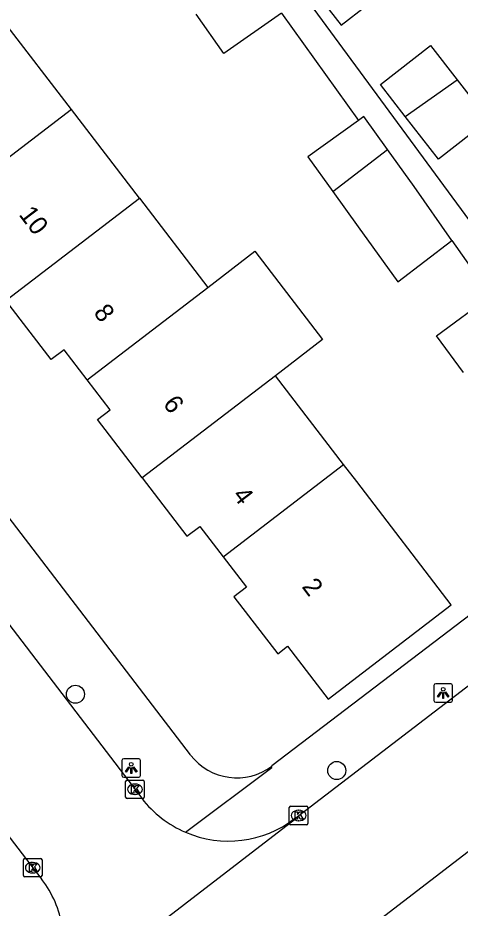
# Model space of a CAD drawing. Extents: x 159353 to 160616, y 385893 to 387321.
# Drawn here: x 160140.9 to 160164.73, y 386869.22 to 386917.21 of the extents above; entities that cross this region are included whole.
import ezdxf

# ---------------------------------------------------------------- set-up
doc = ezdxf.new("R2010")
doc.units = 0
for name, color, linetype in [('IMGEO_Boom', 7, 'Continuous'), ('IMGEO_Kolk', 7, 'Continuous'), ('IMGEO_Lichtpunt', 7, 'Continuous'), ('IMGEO_Pand', 7, 'Continuous'), ('IMGEO_Pand_nummerreeks', 7, 'Continuous'), ('IMGEO_Rijbaan_lokaal_open', 7, 'Continuous'), ('IMGEO_Voetpad_open', 7, 'Continuous')]:
    doc.layers.add(name, color=color, linetype=linetype)

msp = doc.modelspace()

# ---------------------------------------------------------------- linework, layer by layer
at = {"layer": 'IMGEO_Boom'}
for centre in [(160144.002, 386880.75), (160158.082, 386876.637)]:
    msp.add_circle(centre, 0.489, dxfattribs=at)
at = {"layer": 'IMGEO_Kolk'}
for p, q in [((160146.708, 386875.2), (160146.708, 386876.052)), ((160146.783, 386876.126), (160147.635, 386876.126)), ((160147.196, 386875.906), (160147.221, 386875.906)), ((160147.709, 386876.052), (160147.709, 386875.2)), ((160147.635, 386875.126), (160146.783, 386875.126)), ((160147.219, 386875.346), (160147.194, 386875.346)), ((160155.525, 386873.787), (160155.525, 386874.639)), ((160155.6, 386874.713), (160156.452, 386874.713)), ((160156.013, 386874.493), (160156.038, 386874.493)), ((160156.526, 386874.639), (160156.526, 386873.787)), ((160156.452, 386873.713), (160155.6, 386873.713)), ((160156.036, 386873.933), (160156.011, 386873.933)), ((160141.204, 386870.975), (160141.204, 386871.827)), ((160141.279, 386871.901), (160142.131, 386871.901)), ((160141.692, 386871.681), (160141.717, 386871.681)), ((160142.205, 386871.827), (160142.205, 386870.975)), ((160141.715, 386871.121), (160141.69, 386871.121)), ((160142.131, 386870.901), (160141.279, 386870.901))]:
    msp.add_line(p, q, dxfattribs=at)
for points in [[(160146.708, 386875.2), (160146.708, 386876.052)], [(160146.783, 386876.126), (160147.635, 386876.126)], [(160147.709, 386876.052), (160147.709, 386875.2)], [(160147.029, 386875.826), (160147.152, 386875.826), (160147.152, 386875.675), (160147.282, 386875.826), (160147.446, 386875.826), (160147.3, 386875.675), (160147.453, 386875.426), (160147.301, 386875.426), (160147.216, 386875.59), (160147.152, 386875.523), (160147.152, 386875.426), (160147.029, 386875.426), (160147.029, 386875.826)], [(160147.635, 386875.126), (160146.783, 386875.126)], [(160155.525, 386873.787), (160155.525, 386874.639)], [(160155.6, 386874.713), (160156.452, 386874.713)], [(160156.526, 386874.639), (160156.526, 386873.787)], [(160155.846, 386874.413), (160155.969, 386874.413), (160155.969, 386874.262), (160156.099, 386874.413), (160156.263, 386874.413), (160156.117, 386874.262), (160156.27, 386874.013), (160156.118, 386874.013), (160156.033, 386874.177), (160155.969, 386874.11), (160155.969, 386874.013), (160155.846, 386874.013), (160155.846, 386874.413)], [(160156.452, 386873.713), (160155.6, 386873.713)], [(160141.204, 386870.975), (160141.204, 386871.827)], [(160141.279, 386871.901), (160142.131, 386871.901)], [(160141.525, 386871.601), (160141.648, 386871.601), (160141.648, 386871.45), (160141.778, 386871.601), (160141.942, 386871.601), (160141.796, 386871.45), (160141.949, 386871.201), (160141.797, 386871.201), (160141.712, 386871.365), (160141.648, 386871.298), (160141.648, 386871.201), (160141.525, 386871.201), (160141.525, 386871.601)], [(160142.205, 386871.827), (160142.205, 386870.975)], [(160142.131, 386870.901), (160141.279, 386870.901)]]:
    msp.add_lwpolyline(points, dxfattribs=at)
for centre, start, end in [((160146.785, 386876.05), 91.552, 178.448), ((160146.785, 386876.05), 91.552, 178.448), ((160147.633, 386876.05), 1.552, 88.448), ((160147.633, 386876.05), 1.552, 88.448), ((160146.785, 386875.202), 181.552, 268.448), ((160146.785, 386875.202), 181.552, 268.448), ((160147.633, 386875.202), 271.552, 358.448), ((160147.633, 386875.202), 271.552, 358.448), ((160155.602, 386874.637), 91.552, 178.448), ((160155.602, 386874.637), 91.552, 178.448), ((160156.45, 386874.637), 1.552, 88.448), ((160156.45, 386874.637), 1.552, 88.448), ((160155.602, 386873.789), 181.552, 268.448), ((160155.602, 386873.789), 181.552, 268.448), ((160156.45, 386873.789), 271.552, 358.448), ((160156.45, 386873.789), 271.552, 358.448), ((160141.281, 386871.825), 91.552, 178.448), ((160141.281, 386871.825), 91.552, 178.448), ((160142.129, 386871.825), 1.552, 88.448), ((160142.129, 386871.825), 1.552, 88.448), ((160141.281, 386870.977), 181.552, 268.448), ((160141.281, 386870.977), 181.552, 268.448), ((160142.129, 386870.977), 271.552, 358.448), ((160142.129, 386870.977), 271.552, 358.448)]:
    msp.add_arc(centre, 0.0765, start, end, dxfattribs=at)
for centre, major_axis, ratio, start_param, end_param in [((160147.195, 386875.626), (-0.387, 0.002), 0.722429, 4.712389, 7.853982), ((160147.22, 386875.626), (-0.39, 0.002), 0.717154, 1.570796, 4.712389), ((160156.012, 386874.213), (-0.387, 0.002), 0.722429, 4.712389, 7.853982), ((160156.037, 386874.213), (-0.39, 0.002), 0.717154, 1.570796, 4.712389), ((160141.691, 386871.401), (-0.387, 0.002), 0.722429, 4.712389, 7.853982), ((160141.716, 386871.401), (-0.39, 0.002), 0.717154, 1.570796, 4.712389)]:
    msp.add_ellipse(centre, major_axis=major_axis, ratio=ratio, start_param=start_param, end_param=end_param, dxfattribs=at)
at = {"layer": 'IMGEO_Lichtpunt'}
for p, q in [((160163.318, 386881.22), (160163.318, 386880.413)), ((160163.318, 386881.22), (160163.318, 386880.413)), ((160164.22, 386881.315), (160163.412, 386881.315)), ((160164.22, 386881.315), (160163.412, 386881.315)), ((160164.314, 386880.413), (160164.314, 386881.22)), ((160164.314, 386880.413), (160164.314, 386881.22)), ((160163.412, 386880.319), (160164.22, 386880.319)), ((160163.412, 386880.319), (160164.22, 386880.319)), ((160146.51, 386877.176), (160146.51, 386876.369)), ((160146.51, 386877.176), (160146.51, 386876.369)), ((160147.412, 386877.271), (160146.604, 386877.271)), ((160147.412, 386877.271), (160146.604, 386877.271)), ((160147.506, 386876.369), (160147.506, 386877.176)), ((160147.506, 386876.369), (160147.506, 386877.176)), ((160146.604, 386876.275), (160147.412, 386876.275)), ((160146.604, 386876.275), (160147.412, 386876.275))]:
    msp.add_line(p, q, dxfattribs=at)
for points in [[(160163.692, 386880.884), (160163.731, 386880.856), (160163.543, 386880.594), (160163.505, 386880.621), (160163.692, 386880.884)], [(160163.794, 386880.836), (160163.841, 386880.836), (160163.841, 386880.514), (160163.794, 386880.514), (160163.794, 386880.836)], [(160163.904, 386880.856), (160163.942, 386880.883), (160164.129, 386880.621), (160164.09, 386880.593), (160163.904, 386880.856)], [(160146.884, 386876.84), (160146.923, 386876.812), (160146.735, 386876.55), (160146.697, 386876.577), (160146.884, 386876.84)], [(160146.986, 386876.792), (160147.033, 386876.792), (160147.033, 386876.47), (160146.986, 386876.47), (160146.986, 386876.792)], [(160147.096, 386876.812), (160147.134, 386876.839), (160147.321, 386876.577), (160147.282, 386876.549), (160147.096, 386876.812)]]:
    msp.add_lwpolyline(points, dxfattribs=at)
for centre in [(160163.817, 386881.018), (160147.009, 386876.974)]:
    msp.add_circle(centre, 0.0994, dxfattribs=at)
for centre, start, end in [((160163.412, 386881.22), 90, 180), ((160163.412, 386881.22), 90, 180), ((160164.22, 386881.22), 0, 90), ((160164.22, 386881.22), 0, 90), ((160163.412, 386880.413), 180, 270), ((160163.412, 386880.413), 180, 270), ((160164.22, 386880.413), 270, 0), ((160164.22, 386880.413), 270, 360), ((160146.604, 386877.176), 90, 180), ((160146.604, 386877.176), 90, 180), ((160147.412, 386877.176), 0, 90), ((160147.412, 386877.176), 0, 90), ((160146.604, 386876.369), 180, 270), ((160146.604, 386876.369), 180, 270), ((160147.412, 386876.369), 270, 0), ((160147.412, 386876.369), 270, 360)]:
    msp.add_arc(centre, 0.0946, start, end, dxfattribs=at)
at = {"layer": 'IMGEO_Pand'}
for points in [[(160156.83, 386918.73), (160158.318, 386916.819), (160161.016, 386918.92), (160159.529, 386920.831), (160156.83, 386918.73)], [(160155.102, 386917.459), (160151.992, 386915.285), (160150.503, 386917.414)], [(160143.786, 386912.263), (160140.147, 386917.007)], [(160161.775, 386911.899), (160160.438, 386913.616), (160163.128, 386915.711), (160164.569, 386913.862)], [(160164.569, 386913.862), (160166.258, 386911.693), (160163.568, 386909.597), (160161.775, 386911.899)], [(160161.775, 386911.899), (160164.569, 386913.862)], [(160143.786, 386912.263), (160137.316, 386907.301)], [(160147.448, 386907.488), (160143.786, 386912.263)], [(160159.249, 386911.671), (160156.531, 386909.724), (160157.872, 386907.851)], [(160160.821, 386910.112), (160159.549, 386911.886), (160159.249, 386911.671)], [(160157.872, 386907.851), (160160.821, 386910.112)], [(160164.291, 386905.21), (160162.251, 386908.115), (160160.821, 386910.112)], [(160157.872, 386907.851), (160159.233, 386905.952), (160161.374, 386902.973), (160164.291, 386905.21)], [(160140.255, 386901.973), (160147.448, 386907.488)], [(160147.448, 386907.488), (160151.133, 386902.682)], [(160151.133, 386902.682), (160153.667, 386904.626), (160157.319, 386899.865), (160154.785, 386897.921)], [(160144.642, 386897.704), (160151.133, 386902.682)], [(160144.642, 386897.704), (160143.401, 386899.321), (160142.701, 386898.784), (160140.255, 386901.973)], [(160164.904, 386898.088), (160163.455, 386900.075), (160166.392, 386902.217)], [(160147.594, 386892.407), (160145.183, 386895.55), (160145.882, 386896.087), (160144.642, 386897.704)], [(160154.785, 386897.921), (160147.594, 386892.407)], [(160158.451, 386893.14), (160154.785, 386897.921)], [(160151.959, 386888.162), (160158.451, 386893.14)], [(160151.959, 386888.162), (160153.216, 386886.523), (160152.544, 386886.007), (160154.905, 386882.928), (160155.433, 386883.333), (160157.617, 386880.485), (160164.254, 386885.575), (160159.166, 386892.208), (160158.451, 386893.14)], [(160147.594, 386892.407), (160150.004, 386889.264), (160150.703, 386889.8), (160151.959, 386888.162)]]:
    msp.add_lwpolyline(points, dxfattribs=at)
at = {"layer": 'IMGEO_Rijbaan_lokaal_open'}
for points in [[(160077.732, 386966.38), (160103.5, 386932.656), (160123.213, 386907.016), (160147.579, 386875.14)], [(160089.596, 386939.351), (160113.389, 386908.345), (160142.196, 386870.763)], [(160196.463, 386896.31), (160151.064, 386861.424), (160119.702, 386837.529), (160092.045, 386816.287), (160050.74, 386784.659)], [(160155.806, 386874.043), (160172.856, 386887.088)], [(160141.145, 386862.791), (160141.218, 386862.777), (160155.809, 386874), (160155.806, 386874.043)]]:
    msp.add_lwpolyline(points, dxfattribs=at)
for centre, radius, start, end in [((160152.237, 386878.699), 5.862, 217.387, 246.8596), ((160152.242, 386878.699), 5.863, 246.8115, 307.4361), ((160137.695, 386867.307), 5.675, 9.1747, 37.5149)]:
    msp.add_arc(centre, radius, start, end, dxfattribs=at)
at = {"layer": 'IMGEO_Voetpad_open'}
for points in [[(160167.053, 386903.822), (160148.681, 386928.828)], [(160155.102, 386917.459), (160159.249, 386911.671)], [(160150.202, 386877.475), (160120.02, 386916.943)], [(160164.291, 386905.21), (160166.392, 386902.217)], [(160174.087, 386891.744), (160170.463, 386888.982), (160164.895, 386884.739), (160154.585, 386876.882)], [(160149.933, 386873.309), (160154.593, 386876.798), (160154.585, 386876.882)]]:
    msp.add_lwpolyline(points, dxfattribs=at)
msp.add_arc((160152.691, 386879.374), 3.131, 217.3515, 307.2383, dxfattribs=at)

# ---------------------------------------------------------------- texts
at = {"layer": 'IMGEO_Pand_nummerreeks'}
for s, rotation, p in [('10', 307.2398, (160140.919, 386906.6)), ('8', 307.2398, (160144.942, 386901.308)), ('6', 307.242, (160148.682, 386896.388)), ('4', 307.2398, (160152.426, 386891.463)), ('2', 307.2398, (160156.168, 386886.539))]:
    msp.add_text(s, height=1, rotation=rotation, dxfattribs=at).set_placement(p)

doc.saveas('drawing.dxf')
